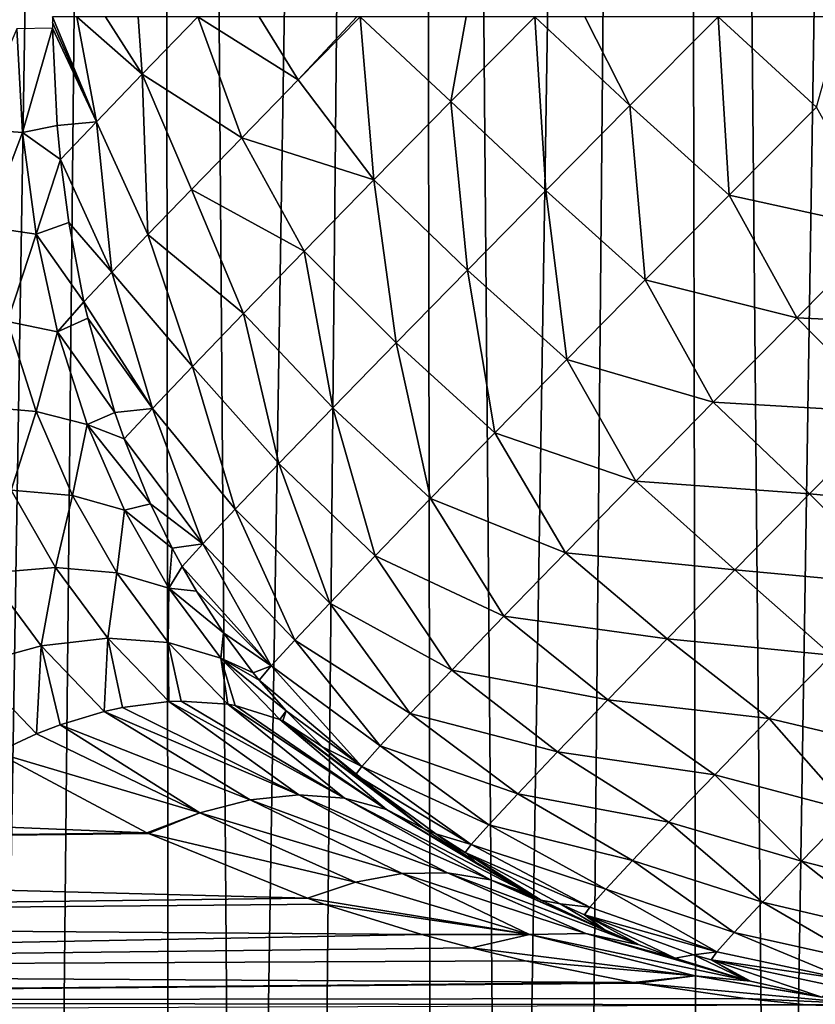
# Model space of a CAD drawing. Header units: millimetres. Extents: x -110 to 110, y 0 to 80.
# Tile 361 of 439: x 68.4 to 70.02, y 51.95 to 53.96. Entities that reach past the tile are written whole.
import ezdxf

# ---------------------------------------------------------------- set-up
doc = ezdxf.new("R2010")
doc.units = ezdxf.units.MM
doc.header["$LTSCALE"] = 59.460957
for name, color, linetype in [('100', 7, 'CONTINUOUS'), ('142', 7, 'CONTINUOUS'), ('234', 7, 'CONTINUOUS'), ('235', 7, 'CONTINUOUS'), ('29', 7, 'CONTINUOUS'), ('53', 7, 'CONTINUOUS'), ('6', 7, 'CONTINUOUS'), ('90', 7, 'CONTINUOUS')]:
    doc.layers.add(name, color=color, linetype=linetype)

msp = doc.modelspace()

# ---------------------------------------------------------------- linework, layer by layer
at = {"layer": '100', "color": 7, "linetype": 'CONTINUOUS'}
for points in [[(68.5544, 53.7512, 50.8545), (68.4644, 53.9654, 50.6667), (68.4644, 53.9537, 50.6667), (68.5544, 53.7512, 50.8545)], [(68.5143, 53.9654, 50.794), (68.4644, 53.9654, 50.6667), (68.5544, 53.7512, 50.8545), (68.5143, 53.9654, 50.794)], [(68.5729, 53.9654, 50.9175), (68.5143, 53.9654, 50.794), (68.6481, 53.8482, 51.0439), (68.5729, 53.9654, 50.9175)], [(68.6481, 53.8482, 51.0439), (68.5143, 53.9654, 50.794), (68.5544, 53.7512, 50.8545), (68.6481, 53.8482, 51.0439)], [(68.6397, 53.9654, 51.0368), (68.5729, 53.9654, 50.9175), (68.6481, 53.8482, 51.0439), (68.6397, 53.9654, 51.0368)], [(68.7619, 53.9654, 51.2157), (68.6397, 53.9654, 51.0368), (68.6481, 53.8482, 51.0439), (68.7619, 53.9654, 51.2157)], [(68.7619, 53.9654, 51.2157), (68.6481, 53.8482, 51.0439), (68.8512, 53.7186, 51.3011), (68.7619, 53.9654, 51.2157)], [(68.9668, 53.8365, 51.4388), (68.7619, 53.9654, 51.2157), (68.8512, 53.7186, 51.3011), (68.9668, 53.8365, 51.4388)], [(68.8868, 53.9654, 51.3635), (68.7619, 53.9654, 51.2157), (68.9668, 53.8365, 51.4388), (68.8868, 53.9654, 51.3635)], [(69.0864, 53.9654, 51.5503), (68.8868, 53.9654, 51.3635), (68.9668, 53.8365, 51.4388), (69.0864, 53.9654, 51.5503)], [(69.0935, 53.9654, 51.556), (68.9668, 53.8365, 51.4388), (69.1213, 53.6324, 51.5425), (69.0935, 53.9654, 51.556)], [(69.0935, 53.9654, 51.556), (69.0864, 53.9654, 51.5503), (68.9668, 53.8365, 51.4388), (69.0935, 53.9654, 51.556)], [(69.2787, 53.7923, 51.68), (69.0935, 53.9654, 51.556), (69.1213, 53.6324, 51.5425), (69.2787, 53.7923, 51.68)], [(69.3096, 53.9654, 51.7081), (69.0935, 53.9654, 51.556), (69.2787, 53.7923, 51.68), (69.3096, 53.9654, 51.7081)], [(69.4498, 53.9654, 51.786), (69.3096, 53.9654, 51.7081), (69.2787, 53.7923, 51.68), (69.4498, 53.9654, 51.786)], [(69.4498, 53.9654, 51.786), (69.2787, 53.7923, 51.68), (69.4727, 53.6108, 51.762), (69.4498, 53.9654, 51.786)], [(69.6443, 53.7842, 51.8626), (69.4498, 53.9654, 51.786), (69.4727, 53.6108, 51.762), (69.6443, 53.7842, 51.8626)], [(69.5522, 53.9654, 51.834), (69.4498, 53.9654, 51.786), (69.6443, 53.7842, 51.8626), (69.5522, 53.9654, 51.834)], [(69.8242, 53.9654, 51.9296), (69.5522, 53.9654, 51.834), (69.6443, 53.7842, 51.8626), (69.8242, 53.9654, 51.9296)], [(69.8242, 53.9654, 51.9296), (69.6443, 53.7842, 51.8626), (69.8468, 53.6013, 51.9011), (69.8242, 53.9654, 51.9296)], [(70.0773, 53.9654, 51.9813), (69.8242, 53.9654, 51.9296), (70.0256, 53.7812, 51.9649), (70.0773, 53.9654, 51.9813)], [(70.0256, 53.7812, 51.9649), (69.8242, 53.9654, 51.9296), (69.8468, 53.6013, 51.9011), (70.0256, 53.7812, 51.9649)], [(68.4645, 53.9421, 50.6667), (68.5544, 53.7512, 50.8545), (68.4644, 53.9537, 50.6667), (68.4645, 53.9421, 50.6667)], [(68.474, 53.7434, 50.6568), (68.5544, 53.7512, 50.8545), (68.4645, 53.9421, 50.6667), (68.474, 53.7434, 50.6568)], [(68.6481, 53.8482, 51.0439), (68.5544, 53.7512, 50.8545), (68.6594, 53.521, 50.9718), (68.6481, 53.8482, 51.0439)], [(68.7483, 53.6129, 51.1447), (68.6481, 53.8482, 51.0439), (68.6594, 53.521, 50.9718), (68.7483, 53.6129, 51.1447)], [(68.8512, 53.7186, 51.3011), (68.6481, 53.8482, 51.0439), (68.7483, 53.6129, 51.1447), (68.8512, 53.7186, 51.3011)], [(68.9668, 53.8365, 51.4388), (68.8512, 53.7186, 51.3011), (69.1213, 53.6324, 51.5425), (68.9668, 53.8365, 51.4388)], [(69.2787, 53.7923, 51.68), (69.1213, 53.6324, 51.5425), (69.3124, 53.4483, 51.6297), (69.2787, 53.7923, 51.68)], [(69.4727, 53.6108, 51.762), (69.2787, 53.7923, 51.68), (69.3124, 53.4483, 51.6297), (69.4727, 53.6108, 51.762)], [(69.6443, 53.7842, 51.8626), (69.4727, 53.6108, 51.762), (69.6757, 53.4285, 51.8047), (69.6443, 53.7842, 51.8626)], [(69.8468, 53.6013, 51.9011), (69.6443, 53.7842, 51.8626), (69.6757, 53.4285, 51.8047), (69.8468, 53.6013, 51.9011)], [(70.0256, 53.7812, 51.9649), (69.8468, 53.6013, 51.9011), (70.1645, 53.5317, 51.9436), (70.0256, 53.7812, 51.9649)], [(68.4807, 53.6739, 50.6486), (68.5544, 53.7512, 50.8545), (68.474, 53.7434, 50.6568), (68.4807, 53.6739, 50.6486)], [(68.5544, 53.7512, 50.8545), (68.4807, 53.6739, 50.6486), (68.5859, 53.4441, 50.7849), (68.5544, 53.7512, 50.8545)], [(68.6594, 53.521, 50.9718), (68.5544, 53.7512, 50.8545), (68.5859, 53.4441, 50.7849), (68.6594, 53.521, 50.9718)], [(68.8512, 53.7186, 51.3011), (68.7483, 53.6129, 51.1447), (68.979, 53.4872, 51.3754), (68.8512, 53.7186, 51.3011)], [(69.1213, 53.6324, 51.5425), (68.8512, 53.7186, 51.3011), (68.979, 53.4872, 51.3754), (69.1213, 53.6324, 51.5425)], [(68.5859, 53.4441, 50.7849), (68.4807, 53.6739, 50.6486), (68.4978, 53.5455, 50.627), (68.5859, 53.4441, 50.7849)], [(69.1213, 53.6324, 51.5425), (68.979, 53.4872, 51.3754), (69.1664, 53.2994, 51.4682), (69.1213, 53.6324, 51.5425)], [(69.3124, 53.4483, 51.6297), (69.1213, 53.6324, 51.5425), (69.1664, 53.2994, 51.4682), (69.3124, 53.4483, 51.6297)], [(68.7483, 53.6129, 51.1447), (68.6594, 53.521, 50.9718), (68.8547, 53.3594, 51.1818), (68.7483, 53.6129, 51.1447)], [(68.979, 53.4872, 51.3754), (68.7483, 53.6129, 51.1447), (68.8547, 53.3594, 51.1818), (68.979, 53.4872, 51.3754)], [(69.4727, 53.6108, 51.762), (69.3124, 53.4483, 51.6297), (69.5152, 53.2658, 51.6774), (69.4727, 53.6108, 51.762)], [(69.6757, 53.4285, 51.8047), (69.4727, 53.6108, 51.762), (69.5152, 53.2658, 51.6774), (69.6757, 53.4285, 51.8047)], [(69.8468, 53.6013, 51.9011), (69.6757, 53.4285, 51.8047), (69.985, 53.3508, 51.8679), (69.8468, 53.6013, 51.9011)], [(70.1645, 53.5317, 51.9436), (69.8468, 53.6013, 51.9011), (69.985, 53.3508, 51.8679), (70.1645, 53.5317, 51.9436)], [(68.5288, 53.3836, 50.5871), (68.5859, 53.4441, 50.7849), (68.4978, 53.5455, 50.627), (68.5288, 53.3836, 50.5871)], [(68.6594, 53.521, 50.9718), (68.5859, 53.4441, 50.7849), (68.7506, 53.2516, 50.9655), (68.6594, 53.521, 50.9718)], [(68.8547, 53.3594, 51.1818), (68.6594, 53.521, 50.9718), (68.7506, 53.2516, 50.9655), (68.8547, 53.3594, 51.1818)], [(70.35, 53.3335, 51.8975), (70.1645, 53.5317, 51.9436), (69.985, 53.3508, 51.8679), (70.35, 53.3335, 51.8975)], [(68.979, 53.4872, 51.3754), (68.8547, 53.3594, 51.1818), (69.0372, 53.1668, 51.2801), (68.979, 53.4872, 51.3754)], [(69.1664, 53.2994, 51.4682), (68.979, 53.4872, 51.3754), (69.0372, 53.1668, 51.2801), (69.1664, 53.2994, 51.4682)], [(68.5859, 53.4441, 50.7849), (68.5288, 53.3836, 50.5871), (68.6688, 53.1656, 50.7306), (68.5859, 53.4441, 50.7849)], [(68.7506, 53.2516, 50.9655), (68.5859, 53.4441, 50.7849), (68.6688, 53.1656, 50.7306), (68.7506, 53.2516, 50.9655)], [(69.3124, 53.4483, 51.6297), (69.1664, 53.2994, 51.4682), (69.3682, 53.116, 51.5214), (69.3124, 53.4483, 51.6297)], [(69.5152, 53.2658, 51.6774), (69.3124, 53.4483, 51.6297), (69.3682, 53.116, 51.5214), (69.5152, 53.2658, 51.6774)], [(69.6757, 53.4285, 51.8047), (69.5152, 53.2658, 51.6774), (69.8145, 53.1785, 51.759), (69.6757, 53.4285, 51.8047)], [(69.985, 53.3508, 51.8679), (69.6757, 53.4285, 51.8047), (69.8145, 53.1785, 51.759), (69.985, 53.3508, 51.8679)], [(68.6688, 53.1656, 50.7306), (68.5288, 53.3836, 50.5871), (68.5367, 53.3498, 50.5769), (68.6688, 53.1656, 50.7306)], [(68.8547, 53.3594, 51.1818), (68.7506, 53.2516, 50.9655), (68.9271, 53.0531, 51.0691), (68.8547, 53.3594, 51.1818)], [(69.0372, 53.1668, 51.2801), (68.8547, 53.3594, 51.1818), (68.9271, 53.0531, 51.0691), (69.0372, 53.1668, 51.2801)], [(68.5919, 53.1575, 50.5063), (68.6688, 53.1656, 50.7306), (68.5367, 53.3498, 50.5769), (68.5919, 53.1575, 50.5063)], [(69.985, 53.3508, 51.8679), (69.8145, 53.1785, 51.759), (70.1755, 53.1578, 51.8214), (69.985, 53.3508, 51.8679)], [(70.35, 53.3335, 51.8975), (69.985, 53.3508, 51.8679), (70.1755, 53.1578, 51.8214), (70.35, 53.3335, 51.8975)], [(69.1664, 53.2994, 51.4682), (69.0372, 53.1668, 51.2801), (69.2371, 52.9817, 51.3393), (69.1664, 53.2994, 51.4682)], [(69.3682, 53.116, 51.5214), (69.1664, 53.2994, 51.4682), (69.2371, 52.9817, 51.3393), (69.3682, 53.116, 51.5214)], [(69.5152, 53.2658, 51.6774), (69.3682, 53.116, 51.5214), (69.6562, 53.0176, 51.6187), (69.5152, 53.2658, 51.6774)], [(69.8145, 53.1785, 51.759), (69.5152, 53.2658, 51.6774), (69.6562, 53.0176, 51.6187), (69.8145, 53.1785, 51.759)], [(68.7506, 53.2516, 50.9655), (68.6688, 53.1656, 50.7306), (68.8381, 52.9601, 50.8388), (68.7506, 53.2516, 50.9655)], [(68.9271, 53.0531, 51.0691), (68.7506, 53.2516, 50.9655), (68.8381, 52.9601, 50.8388), (68.9271, 53.0531, 51.0691)], [(69.8145, 53.1785, 51.759), (69.6562, 53.0176, 51.6187), (70.0111, 52.9914, 51.7136), (69.8145, 53.1785, 51.759)], [(69.8145, 53.1785, 51.759), (70.0111, 52.9914, 51.7136), (70.1755, 53.1578, 51.8214), (69.8145, 53.1785, 51.759)], [(68.6109, 53.1035, 50.4824), (68.6688, 53.1656, 50.7306), (68.5919, 53.1575, 50.5063), (68.6109, 53.1035, 50.4824)], [(68.6688, 53.1656, 50.7306), (68.6109, 53.1035, 50.4824), (68.7719, 52.8895, 50.5933), (68.6688, 53.1656, 50.7306)], [(68.8381, 52.9601, 50.8388), (68.6688, 53.1656, 50.7306), (68.7719, 52.8895, 50.5933), (68.8381, 52.9601, 50.8388)], [(69.0372, 53.1668, 51.2801), (68.9271, 53.0531, 51.0691), (69.1241, 52.8651, 51.1342), (69.0372, 53.1668, 51.2801)], [(69.2371, 52.9817, 51.3393), (69.0372, 53.1668, 51.2801), (69.1241, 52.8651, 51.1342), (69.2371, 52.9817, 51.3393)], [(70.0111, 52.9914, 51.7136), (70.35, 52.9602, 51.729), (70.1755, 53.1578, 51.8214), (70.0111, 52.9914, 51.7136)], [(68.7719, 52.8895, 50.5933), (68.6109, 53.1035, 50.4824), (68.6651, 52.9709, 50.415), (68.7719, 52.8895, 50.5933)], [(69.3682, 53.116, 51.5214), (69.2371, 52.9817, 51.3393), (69.5126, 52.8711, 51.4496), (69.3682, 53.116, 51.5214)], [(69.6562, 53.0176, 51.6187), (69.3682, 53.116, 51.5214), (69.5126, 52.8711, 51.4496), (69.6562, 53.0176, 51.6187)], [(68.9271, 53.0531, 51.0691), (68.8381, 52.9601, 50.8388), (69.0312, 52.7682, 50.9097), (68.9271, 53.0531, 51.0691)], [(69.1241, 52.8651, 51.1342), (68.9271, 53.0531, 51.0691), (69.0312, 52.7682, 50.9097), (69.1241, 52.8651, 51.1342)], [(69.6562, 53.0176, 51.6187), (69.5126, 52.8711, 51.4496), (69.8584, 52.8363, 51.5759), (69.6562, 53.0176, 51.6187)], [(69.6562, 53.0176, 51.6187), (69.8584, 52.8363, 51.5759), (70.0111, 52.9914, 51.7136), (69.6562, 53.0176, 51.6187)], [(69.2371, 52.9817, 51.3393), (69.1241, 52.8651, 51.1342), (69.3866, 52.7416, 51.2547), (69.2371, 52.9817, 51.3393)], [(69.5126, 52.8711, 51.4496), (69.2371, 52.9817, 51.3393), (69.3866, 52.7416, 51.2547), (69.5126, 52.8711, 51.4496)], [(69.8584, 52.8363, 51.5759), (70.1966, 52.8051, 51.6218), (70.0111, 52.9914, 51.7136), (69.8584, 52.8363, 51.5759)], [(70.1966, 52.8051, 51.6218), (70.35, 52.9602, 51.729), (70.0111, 52.9914, 51.7136), (70.1966, 52.8051, 51.6218)], [(68.7092, 52.8805, 50.3617), (68.7719, 52.8895, 50.5933), (68.6651, 52.9709, 50.415), (68.7092, 52.8805, 50.3617)], [(68.8381, 52.9601, 50.8388), (68.7719, 52.8895, 50.5933), (68.9599, 52.6928, 50.6696), (68.8381, 52.9601, 50.8388)], [(69.0312, 52.7682, 50.9097), (68.8381, 52.9601, 50.8388), (68.9599, 52.6928, 50.6696), (69.0312, 52.7682, 50.9097)], [(68.7295, 52.8429, 50.3375), (68.7719, 52.8895, 50.5933), (68.7092, 52.8805, 50.3617), (68.7295, 52.8429, 50.3375)], [(68.7719, 52.8895, 50.5933), (68.7295, 52.8429, 50.3375), (68.9116, 52.6401, 50.418), (68.7719, 52.8895, 50.5933)], [(68.9599, 52.6928, 50.6696), (68.7719, 52.8895, 50.5933), (68.9116, 52.6401, 50.418), (68.9599, 52.6928, 50.6696)], [(69.1241, 52.8651, 51.1342), (69.0312, 52.7682, 50.9097), (69.2802, 52.6315, 51.0374), (69.1241, 52.8651, 51.1342)], [(69.3866, 52.7416, 51.2547), (69.1241, 52.8651, 51.1342), (69.2802, 52.6315, 51.0374), (69.3866, 52.7416, 51.2547)], [(69.5126, 52.8711, 51.4496), (69.3866, 52.7416, 51.2547), (69.7202, 52.6952, 51.4107), (69.5126, 52.8711, 51.4496)], [(69.5126, 52.8711, 51.4496), (69.7202, 52.6952, 51.4107), (69.8584, 52.8363, 51.5759), (69.5126, 52.8711, 51.4496)], [(68.9116, 52.6401, 50.418), (68.7295, 52.8429, 50.3375), (68.7586, 52.7926, 50.3033), (68.9116, 52.6401, 50.418)], [(69.7202, 52.6952, 51.4107), (70.056, 52.6621, 51.4883), (69.8584, 52.8363, 51.5759), (69.7202, 52.6952, 51.4107)], [(70.056, 52.6621, 51.4883), (70.1966, 52.8051, 51.6218), (69.8584, 52.8363, 51.5759), (70.056, 52.6621, 51.4883)], [(68.8137, 52.7075, 50.2401), (68.9116, 52.6401, 50.418), (68.7586, 52.7926, 50.3033), (68.8137, 52.7075, 50.2401)], [(69.0312, 52.7682, 50.9097), (68.9599, 52.6928, 50.6696), (69.1955, 52.5426, 50.8017), (69.0312, 52.7682, 50.9097)], [(69.2802, 52.6315, 51.0374), (69.0312, 52.7682, 50.9097), (69.1955, 52.5426, 50.8017), (69.2802, 52.6315, 51.0374)], [(69.3866, 52.7416, 51.2547), (69.2802, 52.6315, 51.0374), (69.5989, 52.5706, 51.2208), (69.3866, 52.7416, 51.2547)], [(69.3866, 52.7416, 51.2547), (69.5989, 52.5706, 51.2208), (69.7202, 52.6952, 51.4107), (69.3866, 52.7416, 51.2547)], [(68.8748, 52.6259, 50.1725), (68.9116, 52.6401, 50.418), (68.8137, 52.7075, 50.2401), (68.8748, 52.6259, 50.1725)], [(68.9599, 52.6928, 50.6696), (68.9116, 52.6401, 50.418), (69.1339, 52.4766, 50.5517), (68.9599, 52.6928, 50.6696)], [(69.1955, 52.5426, 50.8017), (68.9599, 52.6928, 50.6696), (69.1339, 52.4766, 50.5517), (69.1955, 52.5426, 50.8017)], [(69.5989, 52.5706, 51.2208), (69.929, 52.5324, 51.3301), (69.7202, 52.6952, 51.4107), (69.5989, 52.5706, 51.2208)], [(69.929, 52.5324, 51.3301), (70.056, 52.6621, 51.4883), (69.7202, 52.6952, 51.4107), (69.929, 52.5324, 51.3301)], [(69.929, 52.5324, 51.3301), (70.2132, 52.4656, 51.316), (70.056, 52.6621, 51.4883), (69.929, 52.5324, 51.3301)], [(68.887, 52.6111, 50.1594), (68.9116, 52.6401, 50.418), (68.8748, 52.6259, 50.1725), (68.887, 52.6111, 50.1594)], [(68.9116, 52.6401, 50.418), (68.887, 52.6111, 50.1594), (69.0964, 52.4346, 50.292), (68.9116, 52.6401, 50.418)], [(69.1339, 52.4766, 50.5517), (68.9116, 52.6401, 50.418), (69.0964, 52.4346, 50.292), (69.1339, 52.4766, 50.5517)], [(69.2802, 52.6315, 51.0374), (69.1955, 52.5426, 50.8017), (69.4966, 52.4646, 51.0096), (69.2802, 52.6315, 51.0374)], [(69.2802, 52.6315, 51.0374), (69.4966, 52.4646, 51.0096), (69.5989, 52.5706, 51.2208), (69.2802, 52.6315, 51.0374)], [(69.0964, 52.4346, 50.292), (68.887, 52.6111, 50.1594), (68.9423, 52.5483, 50.101), (69.0964, 52.4346, 50.292)], [(69.4966, 52.4646, 51.0096), (69.8177, 52.4179, 51.1498), (69.5989, 52.5706, 51.2208), (69.4966, 52.4646, 51.0096)], [(69.8177, 52.4179, 51.1498), (69.929, 52.5324, 51.3301), (69.5989, 52.5706, 51.2208), (69.8177, 52.4179, 51.1498)], [(69.0165, 52.4751, 50.026), (69.0964, 52.4346, 50.292), (68.9423, 52.5483, 50.101), (69.0165, 52.4751, 50.026)], [(69.1955, 52.5426, 50.8017), (69.1339, 52.4766, 50.5517), (69.4151, 52.3791, 50.7807), (69.1955, 52.5426, 50.8017)], [(69.1955, 52.5426, 50.8017), (69.4151, 52.3791, 50.7807), (69.4966, 52.4646, 51.0096), (69.1955, 52.5426, 50.8017)], [(69.8177, 52.4179, 51.1498), (70.0951, 52.3444, 51.1434), (69.929, 52.5324, 51.3301), (69.8177, 52.4179, 51.1498)], [(70.0951, 52.3444, 51.1434), (70.2132, 52.4656, 51.316), (69.929, 52.5324, 51.3301), (70.0951, 52.3444, 51.1434)], [(69.0165, 52.4751, 50.026), (69.0839, 52.4174, 50.027), (69.0964, 52.4346, 50.292), (69.0165, 52.4751, 50.026)], [(69.1339, 52.4766, 50.5517), (69.0964, 52.4346, 50.292), (69.3559, 52.3156, 50.5383), (69.1339, 52.4766, 50.5517)], [(69.1339, 52.4766, 50.5517), (69.3559, 52.3156, 50.5383), (69.4151, 52.3791, 50.7807), (69.1339, 52.4766, 50.5517)], [(69.4151, 52.3791, 50.7807), (69.724, 52.3207, 50.9503), (69.4966, 52.4646, 51.0096), (69.4151, 52.3791, 50.7807)], [(69.724, 52.3207, 50.9503), (69.8177, 52.4179, 51.1498), (69.4966, 52.4646, 51.0096), (69.724, 52.3207, 50.9503)], [(69.0964, 52.4346, 50.292), (69.0839, 52.4174, 50.027), (69.3199, 52.2752, 50.2865), (69.0964, 52.4346, 50.292)], [(69.0964, 52.4346, 50.292), (69.3199, 52.2752, 50.2865), (69.3559, 52.3156, 50.5383), (69.0964, 52.4346, 50.292)], [(69.0839, 52.4174, 50.027), (69.2475, 52.297, 50.0291), (69.3199, 52.2752, 50.2865), (69.0839, 52.4174, 50.027)], [(69.724, 52.3207, 50.9503), (69.9951, 52.2411, 50.9491), (69.8177, 52.4179, 51.1498), (69.724, 52.3207, 50.9503)], [(69.9951, 52.2411, 50.9491), (70.0951, 52.3444, 51.1434), (69.8177, 52.4179, 51.1498), (69.9951, 52.2411, 50.9491)], [(69.3559, 52.3156, 50.5383), (69.6495, 52.2424, 50.7352), (69.4151, 52.3791, 50.7807), (69.3559, 52.3156, 50.5383)], [(69.6495, 52.2424, 50.7352), (69.724, 52.3207, 50.9503), (69.4151, 52.3791, 50.7807), (69.6495, 52.2424, 50.7352)], [(69.9951, 52.2411, 50.9491), (70.2545, 52.1747, 50.8856), (70.0951, 52.3444, 51.1434), (69.9951, 52.2411, 50.9491)], [(69.3199, 52.2752, 50.2865), (69.5953, 52.1842, 50.5078), (69.3559, 52.3156, 50.5383), (69.3199, 52.2752, 50.2865)], [(69.5953, 52.1842, 50.5078), (69.6495, 52.2424, 50.7352), (69.3559, 52.3156, 50.5383), (69.5953, 52.1842, 50.5078)], [(69.6495, 52.2424, 50.7352), (69.9153, 52.1575, 50.7367), (69.724, 52.3207, 50.9503), (69.6495, 52.2424, 50.7352)], [(69.9153, 52.1575, 50.7367), (69.9951, 52.2411, 50.9491), (69.724, 52.3207, 50.9503), (69.9153, 52.1575, 50.7367)], [(69.2475, 52.297, 50.0291), (69.3078, 52.2587, 50.0298), (69.3199, 52.2752, 50.2865), (69.2475, 52.297, 50.0291)], [(69.3078, 52.2587, 50.0298), (69.5624, 52.1472, 50.2721), (69.3199, 52.2752, 50.2865), (69.3078, 52.2587, 50.0298)], [(69.5624, 52.1472, 50.2721), (69.5953, 52.1842, 50.5078), (69.3199, 52.2752, 50.2865), (69.5624, 52.1472, 50.2721)], [(69.3078, 52.2587, 50.0298), (69.5019, 52.1544, 50.0316), (69.5624, 52.1472, 50.2721), (69.3078, 52.2587, 50.0298)], [(69.5953, 52.1842, 50.5078), (69.8572, 52.0955, 50.5104), (69.6495, 52.2424, 50.7352), (69.5953, 52.1842, 50.5078)], [(69.8572, 52.0955, 50.5104), (69.9153, 52.1575, 50.7367), (69.6495, 52.2424, 50.7352), (69.8572, 52.0955, 50.5104)], [(69.9153, 52.1575, 50.7367), (70.1788, 52.0956, 50.6888), (69.9951, 52.2411, 50.9491), (69.9153, 52.1575, 50.7367)], [(70.1788, 52.0956, 50.6888), (70.2545, 52.1747, 50.8856), (69.9951, 52.2411, 50.9491), (70.1788, 52.0956, 50.6888)], [(69.5624, 52.1472, 50.2721), (69.8219, 52.056, 50.2745), (69.5953, 52.1842, 50.5078), (69.5624, 52.1472, 50.2721)], [(69.8219, 52.056, 50.2745), (69.8572, 52.0955, 50.5104), (69.5953, 52.1842, 50.5078), (69.8219, 52.056, 50.2745)], [(69.5019, 52.1544, 50.0316), (69.5514, 52.132, 50.032), (69.5624, 52.1472, 50.2721), (69.5019, 52.1544, 50.0316)], [(69.8572, 52.0955, 50.5104), (70.1236, 52.0367, 50.4785), (69.9153, 52.1575, 50.7367), (69.8572, 52.0955, 50.5104)], [(70.1236, 52.0367, 50.4785), (70.1788, 52.0956, 50.6888), (69.9153, 52.1575, 50.7367), (70.1236, 52.0367, 50.4785)], [(69.5514, 52.132, 50.032), (69.8219, 52.056, 50.2745), (69.5624, 52.1472, 50.2721), (69.5514, 52.132, 50.032)], [(69.5514, 52.132, 50.032), (69.7744, 52.0503, 50.0334), (69.8219, 52.056, 50.2745), (69.5514, 52.132, 50.032)], [(69.8219, 52.056, 50.2745), (70.0901, 51.9993, 50.259), (69.8572, 52.0955, 50.5104), (69.8219, 52.056, 50.2745)], [(70.0901, 51.9993, 50.259), (70.1236, 52.0367, 50.4785), (69.8572, 52.0955, 50.5104), (70.0901, 51.9993, 50.259)], [(69.7744, 52.0503, 50.0334), (69.81, 52.04, 50.0336), (69.8219, 52.056, 50.2745), (69.7744, 52.0503, 50.0334)], [(69.81, 52.04, 50.0336), (70.0901, 51.9993, 50.259), (69.8219, 52.056, 50.2745), (69.81, 52.04, 50.0336)], [(69.81, 52.04, 50.0336), (70.0591, 51.987, 50.0345), (70.0901, 51.9993, 50.259), (69.81, 52.04, 50.0336)]]:
    msp.add_3dface(points, dxfattribs=at)
at = {"layer": '142', "color": 7, "linetype": 'CONTINUOUS'}
for points in [[(68.6574, 52.2991, 49.157), (68.3497, 52.4635, 49.3593), (65.4213, 52.4306, 49.323), (68.6574, 52.2991, 49.157)], [(65.4213, 52.2592, 49.0985), (68.6574, 52.2991, 49.157), (65.4213, 52.4306, 49.323), (65.4213, 52.2592, 49.0985)], [(68.6609, 52.2975, 49.1548), (68.6574, 52.2991, 49.157), (65.4213, 52.2592, 49.0985), (68.6609, 52.2975, 49.1548)], [(68.9856, 52.1655, 48.9406), (68.6609, 52.2975, 49.1548), (65.4213, 52.2592, 49.0985), (68.9856, 52.1655, 48.9406)], [(65.4213, 52.1211, 48.8521), (68.9856, 52.1655, 48.9406), (65.4213, 52.2592, 49.0985), (65.4213, 52.1211, 48.8521)], [(69.0192, 52.1538, 48.9183), (68.9856, 52.1655, 48.9406), (65.4213, 52.1211, 48.8521), (69.0192, 52.1538, 48.9183)], [(69.2191, 52.0915, 48.7862), (69.0192, 52.1538, 48.9183), (65.4213, 52.1211, 48.8521), (69.2191, 52.0915, 48.7862)], [(65.4213, 52.0191, 48.5887), (69.2191, 52.0915, 48.7862), (65.4213, 52.1211, 48.8521), (65.4213, 52.0191, 48.5887)], [(69.3203, 52.0643, 48.7192), (69.2191, 52.0915, 48.7862), (65.4213, 52.0191, 48.5887), (69.3203, 52.0643, 48.7192)], [(69.4304, 52.0378, 48.6462), (69.3203, 52.0643, 48.7192), (65.4213, 52.0191, 48.5887), (69.4304, 52.0378, 48.6462)], [(69.6512, 51.9939, 48.4997), (69.4304, 52.0378, 48.6462), (65.4213, 52.0191, 48.5887), (69.6512, 51.9939, 48.4997)], [(65.4213, 51.9552, 48.3135), (69.6512, 51.9939, 48.4997), (65.4213, 52.0191, 48.5887), (65.4213, 51.9552, 48.3135)], [(69.6609, 51.9923, 48.4933), (69.6512, 51.9939, 48.4997), (65.4213, 51.9552, 48.3135), (69.6609, 51.9923, 48.4933)], [(69.8797, 51.961, 48.3479), (69.6609, 51.9923, 48.4933), (65.4213, 51.9552, 48.3135), (69.8797, 51.961, 48.3479)], [(70.0053, 51.948, 48.2645), (69.8797, 51.961, 48.3479), (65.4213, 51.9552, 48.3135), (70.0053, 51.948, 48.2645)], [(65.4213, 51.9308, 48.0349), (70.0053, 51.948, 48.2645), (65.4213, 51.9552, 48.3135), (65.4213, 51.9308, 48.0349)]]:
    msp.add_3dface(points, dxfattribs=at)
at = {"layer": '234', "color": 7, "linetype": 'CONTINUOUS'}
for points in [[(68.6075, 52.5551, 49.5363), (68.5704, 52.5469, 49.5063), (68.9678, 52.3765, 49.4095), (68.6075, 52.5551, 49.5363)], [(68.702, 52.5673, 49.6211), (68.6075, 52.5551, 49.5363), (68.9678, 52.3765, 49.4095), (68.702, 52.5673, 49.6211)], [(68.7277, 52.5683, 49.6463), (68.702, 52.5673, 49.6211), (69.0611, 52.3698, 49.5087), (68.7277, 52.5683, 49.6463)], [(69.0611, 52.3698, 49.5087), (68.702, 52.5673, 49.6211), (68.9678, 52.3765, 49.4095), (69.0611, 52.3698, 49.5087)], [(68.8227, 52.5618, 49.7488), (68.7277, 52.5683, 49.6463), (69.0611, 52.3698, 49.5087), (68.8227, 52.5618, 49.7488)], [(68.8379, 52.5591, 49.7667), (68.8227, 52.5618, 49.7488), (69.1471, 52.3466, 49.6121), (68.8379, 52.5591, 49.7667)], [(69.1471, 52.3466, 49.6121), (68.8227, 52.5618, 49.7488), (69.0611, 52.3698, 49.5087), (69.1471, 52.3466, 49.6121)], [(68.9288, 52.5306, 49.8854), (68.8379, 52.5591, 49.7667), (69.1471, 52.3466, 49.6121), (68.9288, 52.5306, 49.8854)], [(68.5704, 52.5469, 49.5063), (68.4803, 52.5198, 49.4398), (68.8687, 52.3664, 49.3163), (68.5704, 52.5469, 49.5063)], [(68.9678, 52.3765, 49.4095), (68.5704, 52.5469, 49.5063), (68.8687, 52.3664, 49.3163), (68.9678, 52.3765, 49.4095)], [(68.4803, 52.5198, 49.4398), (68.432, 52.5013, 49.4079), (68.7658, 52.34, 49.2309), (68.4803, 52.5198, 49.4398)], [(68.8687, 52.3664, 49.3163), (68.4803, 52.5198, 49.4398), (68.7658, 52.34, 49.2309), (68.8687, 52.3664, 49.3163)], [(68.9288, 52.5306, 49.8854), (69.2239, 52.3074, 49.7178), (68.935, 52.5278, 49.8944), (68.9288, 52.5306, 49.8854)], [(69.2239, 52.3074, 49.7178), (68.9288, 52.5306, 49.8854), (69.1471, 52.3466, 49.6121), (69.2239, 52.3074, 49.7178)], [(69.2239, 52.3074, 49.7178), (69.2216, 52.309, 49.7211), (68.935, 52.5278, 49.8944), (69.2239, 52.3074, 49.7178)], [(69.2216, 52.309, 49.7211), (69.0165, 52.4751, 50.026), (68.935, 52.5278, 49.8944), (69.2216, 52.309, 49.7211)], [(68.432, 52.5013, 49.4079), (68.3497, 52.4635, 49.3593), (68.7658, 52.34, 49.2309), (68.432, 52.5013, 49.4079)], [(68.3497, 52.4635, 49.3593), (68.6574, 52.2991, 49.157), (68.7658, 52.34, 49.2309), (68.3497, 52.4635, 49.3593)], [(68.9678, 52.3765, 49.4095), (68.8687, 52.3664, 49.3163), (69.2718, 52.2178, 49.2008), (68.9678, 52.3765, 49.4095)], [(69.0611, 52.3698, 49.5087), (68.9678, 52.3765, 49.4095), (69.3594, 52.2034, 49.2969), (69.0611, 52.3698, 49.5087)], [(69.3594, 52.2034, 49.2969), (68.9678, 52.3765, 49.4095), (69.2718, 52.2178, 49.2008), (69.3594, 52.2034, 49.2969)], [(68.8687, 52.3664, 49.3163), (68.7658, 52.34, 49.2309), (69.1793, 52.2162, 49.1083), (68.8687, 52.3664, 49.3163)], [(69.2718, 52.2178, 49.2008), (68.8687, 52.3664, 49.3163), (69.1793, 52.2162, 49.1083), (69.2718, 52.2178, 49.2008)], [(69.4402, 52.1735, 49.3956), (69.1471, 52.3466, 49.6121), (69.0611, 52.3698, 49.5087), (69.4402, 52.1735, 49.3956)], [(69.4402, 52.1735, 49.3956), (69.0611, 52.3698, 49.5087), (69.3594, 52.2034, 49.2969), (69.4402, 52.1735, 49.3956)], [(68.6574, 52.2991, 49.157), (68.6609, 52.2975, 49.1548), (68.7658, 52.34, 49.2309), (68.6574, 52.2991, 49.157)], [(68.7658, 52.34, 49.2309), (68.6609, 52.2975, 49.1548), (69.0835, 52.1986, 49.021), (68.7658, 52.34, 49.2309)], [(69.1793, 52.2162, 49.1083), (68.7658, 52.34, 49.2309), (69.0835, 52.1986, 49.021), (69.1793, 52.2162, 49.1083)], [(69.4402, 52.1735, 49.3956), (69.3379, 52.2322, 49.548), (69.1471, 52.3466, 49.6121), (69.4402, 52.1735, 49.3956)], [(69.3379, 52.2322, 49.548), (69.2239, 52.3074, 49.7178), (69.1471, 52.3466, 49.6121), (69.3379, 52.2322, 49.548)], [(68.6609, 52.2975, 49.1548), (68.9856, 52.1655, 48.9406), (69.0835, 52.1986, 49.021), (68.6609, 52.2975, 49.1548)], [(69.1793, 52.2162, 49.1083), (69.0835, 52.1986, 49.021), (69.439, 52.0918, 48.8278), (69.1793, 52.2162, 49.1083)], [(69.2718, 52.2178, 49.2008), (69.1793, 52.2162, 49.1083), (69.5544, 52.0939, 48.9432), (69.2718, 52.2178, 49.2008)], [(69.5544, 52.0939, 48.9432), (69.1793, 52.2162, 49.1083), (69.439, 52.0918, 48.8278), (69.5544, 52.0939, 48.9432)], [(69.6629, 52.0705, 49.0632), (69.3594, 52.2034, 49.2969), (69.2718, 52.2178, 49.2008), (69.6629, 52.0705, 49.0632)], [(69.6629, 52.0705, 49.0632), (69.2718, 52.2178, 49.2008), (69.5544, 52.0939, 48.9432), (69.6629, 52.0705, 49.0632)], [(69.0835, 52.1986, 49.021), (68.9856, 52.1655, 48.9406), (69.439, 52.0918, 48.8278), (69.0835, 52.1986, 49.021)], [(69.6629, 52.0705, 49.0632), (69.5961, 52.0981, 49.163), (69.3594, 52.2034, 49.2969), (69.6629, 52.0705, 49.0632)], [(69.5961, 52.0981, 49.163), (69.4628, 52.1615, 49.3618), (69.3594, 52.2034, 49.2969), (69.5961, 52.0981, 49.163)], [(69.4628, 52.1615, 49.3618), (69.4402, 52.1735, 49.3956), (69.3594, 52.2034, 49.2969), (69.4628, 52.1615, 49.3618)], [(68.9856, 52.1655, 48.9406), (69.0192, 52.1538, 48.9183), (69.439, 52.0918, 48.8278), (68.9856, 52.1655, 48.9406)], [(69.0192, 52.1538, 48.9183), (69.2191, 52.0915, 48.7862), (69.439, 52.0918, 48.8278), (69.0192, 52.1538, 48.9183)], [(69.8906, 51.9963, 48.723), (69.5544, 52.0939, 48.9432), (69.439, 52.0918, 48.8278), (69.8906, 51.9963, 48.723)], [(69.8906, 51.9963, 48.723), (69.8841, 51.998, 48.7327), (69.5544, 52.0939, 48.9432), (69.8906, 51.9963, 48.723)], [(69.8841, 51.998, 48.7327), (69.7369, 52.0431, 48.9527), (69.5544, 52.0939, 48.9432), (69.8841, 51.998, 48.7327)], [(69.7369, 52.0431, 48.9527), (69.6629, 52.0705, 49.0632), (69.5544, 52.0939, 48.9432), (69.7369, 52.0431, 48.9527)], [(69.2191, 52.0915, 48.7862), (69.3203, 52.0643, 48.7192), (69.439, 52.0918, 48.8278), (69.2191, 52.0915, 48.7862)], [(69.439, 52.0918, 48.8278), (69.3203, 52.0643, 48.7192), (69.7774, 52.0073, 48.6063), (69.439, 52.0918, 48.8278)], [(69.8906, 51.9963, 48.723), (69.439, 52.0918, 48.8278), (69.7774, 52.0073, 48.6063), (69.8906, 51.9963, 48.723)], [(69.3203, 52.0643, 48.7192), (69.4304, 52.0378, 48.6462), (69.7774, 52.0073, 48.6063), (69.3203, 52.0643, 48.7192)], [(69.4304, 52.0378, 48.6462), (69.6512, 51.9939, 48.4997), (69.7774, 52.0073, 48.6063), (69.4304, 52.0378, 48.6462)], [(69.6512, 51.9939, 48.4997), (69.6609, 51.9923, 48.4933), (69.7774, 52.0073, 48.6063), (69.6512, 51.9939, 48.4997)], [(69.6609, 51.9923, 48.4933), (70.1202, 51.9501, 48.3794), (69.7774, 52.0073, 48.6063), (69.6609, 51.9923, 48.4933)], [(70.1202, 51.9501, 48.3794), (69.6609, 51.9923, 48.4933), (69.8797, 51.961, 48.3479), (70.1202, 51.9501, 48.3794)], [(70.1202, 51.9501, 48.3794), (70.0365, 51.9637, 48.5047), (69.7774, 52.0073, 48.6063), (70.1202, 51.9501, 48.3794)], [(70.0365, 51.9637, 48.5047), (69.8906, 51.9963, 48.723), (69.7774, 52.0073, 48.6063), (70.0365, 51.9637, 48.5047)], [(70.1202, 51.9501, 48.3794), (69.8797, 51.961, 48.3479), (70.0053, 51.948, 48.2645), (70.1202, 51.9501, 48.3794)], [(70.1927, 51.9411, 48.2708), (70.1202, 51.9501, 48.3794), (70.0053, 51.948, 48.2645), (70.1927, 51.9411, 48.2708)]]:
    msp.add_3dface(points, dxfattribs=at)
at = {"layer": '235', "color": 7, "linetype": 'CONTINUOUS'}
for points in [[(68.3921, 53.9412, 50.5076), (68.3031, 53.7364, 50.3514), (68.4032, 53.7294, 50.4957), (68.3921, 53.9412, 50.5076)], [(68.4645, 53.9421, 50.6667), (68.3921, 53.9412, 50.5076), (68.4032, 53.7294, 50.4957), (68.4645, 53.9421, 50.6667)], [(68.474, 53.7434, 50.6568), (68.4645, 53.9421, 50.6667), (68.4032, 53.7294, 50.4957), (68.474, 53.7434, 50.6568)], [(68.4807, 53.6739, 50.6486), (68.474, 53.7434, 50.6568), (68.4032, 53.7294, 50.4957), (68.4807, 53.6739, 50.6486)], [(68.3031, 53.7364, 50.3514), (68.3299, 53.5364, 50.3175), (68.4032, 53.7294, 50.4957), (68.3031, 53.7364, 50.3514)], [(68.4032, 53.7294, 50.4957), (68.3299, 53.5364, 50.3175), (68.431, 53.5218, 50.4606), (68.4032, 53.7294, 50.4957)], [(68.4807, 53.6739, 50.6486), (68.4032, 53.7294, 50.4957), (68.431, 53.5218, 50.4606), (68.4807, 53.6739, 50.6486)], [(68.4978, 53.5455, 50.627), (68.4807, 53.6739, 50.6486), (68.431, 53.5218, 50.4606), (68.4978, 53.5455, 50.627)], [(68.5288, 53.3836, 50.5871), (68.4978, 53.5455, 50.627), (68.431, 53.5218, 50.4606), (68.5288, 53.3836, 50.5871)], [(68.3299, 53.5364, 50.3175), (68.3727, 53.3431, 50.2624), (68.431, 53.5218, 50.4606), (68.3299, 53.5364, 50.3175)], [(68.431, 53.5218, 50.4606), (68.3727, 53.3431, 50.2624), (68.4752, 53.322, 50.4036), (68.431, 53.5218, 50.4606)], [(68.5288, 53.3836, 50.5871), (68.431, 53.5218, 50.4606), (68.4752, 53.322, 50.4036), (68.5288, 53.3836, 50.5871)], [(68.5367, 53.3498, 50.5769), (68.5288, 53.3836, 50.5871), (68.4752, 53.322, 50.4036), (68.5367, 53.3498, 50.5769)], [(68.3727, 53.3431, 50.2624), (68.3061, 53.1703, 50.065), (68.4314, 53.1595, 50.1878), (68.3727, 53.3431, 50.2624)], [(68.3727, 53.3431, 50.2624), (68.4314, 53.1595, 50.1878), (68.4752, 53.322, 50.4036), (68.3727, 53.3431, 50.2624)], [(68.5919, 53.1575, 50.5063), (68.5367, 53.3498, 50.5769), (68.4752, 53.322, 50.4036), (68.5919, 53.1575, 50.5063)], [(68.4752, 53.322, 50.4036), (68.4314, 53.1595, 50.1878), (68.5356, 53.1332, 50.327), (68.4752, 53.322, 50.4036)], [(68.5919, 53.1575, 50.5063), (68.4752, 53.322, 50.4036), (68.5356, 53.1332, 50.327), (68.5919, 53.1575, 50.5063)], [(68.3061, 53.1703, 50.065), (68.3803, 52.9991, 49.9736), (68.4314, 53.1595, 50.1878), (68.3061, 53.1703, 50.065)], [(68.4314, 53.1595, 50.1878), (68.3803, 52.9991, 49.9736), (68.5058, 52.9879, 50.0962), (68.4314, 53.1595, 50.1878)], [(68.4314, 53.1595, 50.1878), (68.5058, 52.9879, 50.0962), (68.5356, 53.1332, 50.327), (68.4314, 53.1595, 50.1878)], [(68.6109, 53.1035, 50.4824), (68.5919, 53.1575, 50.5063), (68.5356, 53.1332, 50.327), (68.6109, 53.1035, 50.4824)], [(68.5356, 53.1332, 50.327), (68.5058, 52.9879, 50.0962), (68.6115, 52.958, 50.2335), (68.5356, 53.1332, 50.327)], [(68.6651, 52.9709, 50.415), (68.5356, 53.1332, 50.327), (68.6115, 52.958, 50.2335), (68.6651, 52.9709, 50.415)], [(68.6651, 52.9709, 50.415), (68.6109, 53.1035, 50.4824), (68.5356, 53.1332, 50.327), (68.6651, 52.9709, 50.415)], [(68.3803, 52.9991, 49.9736), (68.3313, 52.8294, 49.7607), (68.4707, 52.8407, 49.8672), (68.3803, 52.9991, 49.9736)], [(68.3803, 52.9991, 49.9736), (68.4707, 52.8407, 49.8672), (68.5058, 52.9879, 50.0962), (68.3803, 52.9991, 49.9736)], [(68.5058, 52.9879, 50.0962), (68.4707, 52.8407, 49.8672), (68.5958, 52.8303, 49.9904), (68.5058, 52.9879, 50.0962)], [(68.5058, 52.9879, 50.0962), (68.5958, 52.8303, 49.9904), (68.6115, 52.958, 50.2335), (68.5058, 52.9879, 50.0962)], [(68.6115, 52.958, 50.2335), (68.5958, 52.8303, 49.9904), (68.7026, 52.7985, 50.1263), (68.6115, 52.958, 50.2335)], [(68.7092, 52.8805, 50.3617), (68.6651, 52.9709, 50.415), (68.6115, 52.958, 50.2335), (68.7092, 52.8805, 50.3617)], [(68.7092, 52.8805, 50.3617), (68.6115, 52.958, 50.2335), (68.7026, 52.7985, 50.1263), (68.7092, 52.8805, 50.3617)], [(68.7295, 52.8429, 50.3375), (68.7092, 52.8805, 50.3617), (68.7026, 52.7985, 50.1263), (68.7295, 52.8429, 50.3375)], [(68.3313, 52.8294, 49.7607), (68.4416, 52.6809, 49.6386), (68.4707, 52.8407, 49.8672), (68.3313, 52.8294, 49.7607)], [(68.4707, 52.8407, 49.8672), (68.4416, 52.6809, 49.6386), (68.5778, 52.6964, 49.7486), (68.4707, 52.8407, 49.8672)], [(68.4707, 52.8407, 49.8672), (68.5778, 52.6964, 49.7486), (68.5958, 52.8303, 49.9904), (68.4707, 52.8407, 49.8672)], [(68.7586, 52.7926, 50.3033), (68.7295, 52.8429, 50.3375), (68.7026, 52.7985, 50.1263), (68.7586, 52.7926, 50.3033)], [(68.3313, 52.8294, 49.7607), (68.2969, 52.6417, 49.5467), (68.4416, 52.6809, 49.6386), (68.3313, 52.8294, 49.7607)], [(68.5958, 52.8303, 49.9904), (68.5778, 52.6964, 49.7486), (68.7013, 52.688, 49.8734), (68.5958, 52.8303, 49.9904)], [(68.5958, 52.8303, 49.9904), (68.7013, 52.688, 49.8734), (68.7026, 52.7985, 50.1263), (68.5958, 52.8303, 49.9904)], [(68.7026, 52.7985, 50.1263), (68.7013, 52.688, 49.8734), (68.8084, 52.6558, 50.0091), (68.7026, 52.7985, 50.1263)], [(68.8137, 52.7075, 50.2401), (68.7026, 52.7985, 50.1263), (68.8084, 52.6558, 50.0091), (68.8137, 52.7075, 50.2401)], [(68.8137, 52.7075, 50.2401), (68.7586, 52.7926, 50.3033), (68.7026, 52.7985, 50.1263), (68.8137, 52.7075, 50.2401)], [(68.4416, 52.6809, 49.6386), (68.5704, 52.5469, 49.5063), (68.5778, 52.6964, 49.7486), (68.4416, 52.6809, 49.6386)], [(68.5704, 52.5469, 49.5063), (68.6075, 52.5551, 49.5363), (68.5778, 52.6964, 49.7486), (68.5704, 52.5469, 49.5063)], [(68.6075, 52.5551, 49.5363), (68.702, 52.5673, 49.6211), (68.5778, 52.6964, 49.7486), (68.6075, 52.5551, 49.5363)], [(68.5778, 52.6964, 49.7486), (68.702, 52.5673, 49.6211), (68.7013, 52.688, 49.8734), (68.5778, 52.6964, 49.7486)], [(68.8748, 52.6259, 50.1725), (68.8137, 52.7075, 50.2401), (68.8084, 52.6558, 50.0091), (68.8748, 52.6259, 50.1725)], [(68.2969, 52.6417, 49.5467), (68.432, 52.5013, 49.4079), (68.4416, 52.6809, 49.6386), (68.2969, 52.6417, 49.5467)], [(68.432, 52.5013, 49.4079), (68.4803, 52.5198, 49.4398), (68.4416, 52.6809, 49.6386), (68.432, 52.5013, 49.4079)], [(68.4803, 52.5198, 49.4398), (68.5704, 52.5469, 49.5063), (68.4416, 52.6809, 49.6386), (68.4803, 52.5198, 49.4398)], [(68.702, 52.5673, 49.6211), (68.7277, 52.5683, 49.6463), (68.7013, 52.688, 49.8734), (68.702, 52.5673, 49.6211)], [(68.7277, 52.5683, 49.6463), (68.8227, 52.5618, 49.7488), (68.7013, 52.688, 49.8734), (68.7277, 52.5683, 49.6463)], [(68.7013, 52.688, 49.8734), (68.8227, 52.5618, 49.7488), (68.8084, 52.6558, 50.0091), (68.7013, 52.688, 49.8734)], [(68.887, 52.6111, 50.1594), (68.8748, 52.6259, 50.1725), (68.8084, 52.6558, 50.0091), (68.887, 52.6111, 50.1594)], [(68.9288, 52.5306, 49.8854), (68.9423, 52.5483, 50.101), (68.8084, 52.6558, 50.0091), (68.9288, 52.5306, 49.8854)], [(68.9423, 52.5483, 50.101), (68.887, 52.6111, 50.1594), (68.8084, 52.6558, 50.0091), (68.9423, 52.5483, 50.101)], [(68.8227, 52.5618, 49.7488), (68.8379, 52.5591, 49.7667), (68.8084, 52.6558, 50.0091), (68.8227, 52.5618, 49.7488)], [(68.8379, 52.5591, 49.7667), (68.9288, 52.5306, 49.8854), (68.8084, 52.6558, 50.0091), (68.8379, 52.5591, 49.7667)], [(68.3497, 52.4635, 49.3593), (68.432, 52.5013, 49.4079), (68.2969, 52.6417, 49.5467), (68.3497, 52.4635, 49.3593)], [(68.9423, 52.5483, 50.101), (68.9288, 52.5306, 49.8854), (68.935, 52.5278, 49.8944), (68.9423, 52.5483, 50.101)], [(69.0165, 52.4751, 50.026), (68.9423, 52.5483, 50.101), (68.935, 52.5278, 49.8944), (69.0165, 52.4751, 50.026)]]:
    msp.add_3dface(points, dxfattribs=at)
at = {"layer": '29', "color": 7, "linetype": 'CONTINUOUS'}
for points in [[(68.1594, 70.7052, 35.6199), (68.6786, 70.7052, 35.4268), (68.3675, 40, 34.9681), (68.1594, 70.7052, 35.6199)], [(68.3675, 40, 34.9681), (68.6786, 70.7052, 35.4268), (68.911, 40, 34.7875), (68.3675, 40, 34.9681)], [(68.6786, 70.7052, 35.4268), (69.2064, 70.7052, 35.2585), (68.911, 40, 34.7875), (68.6786, 70.7052, 35.4268)], [(68.911, 40, 34.7875), (69.2064, 70.7052, 35.2585), (69.4624, 40, 34.6326), (68.911, 40, 34.7875)], [(69.2064, 70.7052, 35.2585), (69.7415, 70.7052, 35.1154), (69.4624, 40, 34.6326), (69.2064, 70.7052, 35.2585)], [(69.4624, 40, 34.6326), (69.7415, 70.7052, 35.1154), (70.0204, 40, 34.5036), (69.4624, 40, 34.6326)], [(69.7415, 70.7052, 35.1154), (70.2828, 70.7052, 34.9977), (70.0204, 40, 34.5036), (69.7415, 70.7052, 35.1154)], [(70.0204, 40, 34.5036), (70.2828, 70.7052, 34.9977), (70.5839, 40, 34.4008), (70.0204, 40, 34.5036)]]:
    msp.add_3dface(points, dxfattribs=at)
at = {"layer": '53', "color": 7, "linetype": 'CONTINUOUS'}
for points in [[(68.1594, 70.7052, -35.6199), (68.1824, 40, -35.0361), (68.6786, 70.7052, -35.4268), (68.1594, 70.7052, -35.6199)], [(68.1824, 40, -35.0361), (68.7144, 40, -34.8496), (68.6786, 70.7052, -35.4268), (68.1824, 40, -35.0361)], [(68.6786, 70.7052, -35.4268), (68.7144, 40, -34.8496), (69.2064, 70.7052, -35.2585), (68.6786, 70.7052, -35.4268)], [(68.7144, 40, -34.8496), (69.2545, 40, -34.6878), (69.2064, 70.7052, -35.2585), (68.7144, 40, -34.8496)], [(69.2064, 70.7052, -35.2585), (69.2545, 40, -34.6878), (69.7415, 70.7052, -35.1154), (69.2064, 70.7052, -35.2585)], [(69.2545, 40, -34.6878), (69.8014, 40, -34.5509), (69.7415, 70.7052, -35.1154), (69.2545, 40, -34.6878)], [(69.7415, 70.7052, -35.1154), (69.8014, 40, -34.5509), (70.2828, 70.7052, -34.9977), (69.7415, 70.7052, -35.1154)], [(69.8014, 40, -34.5509), (70.354, 40, -34.4394), (70.2828, 70.7052, -34.9977), (69.8014, 40, -34.5509)]]:
    msp.add_3dface(points, dxfattribs=at)
at = {"layer": '6', "color": 7, "linetype": 'CONTINUOUS'}
for points in [[(110, 0, -55), (-110, 0, -55), (110, 80, -55), (110, 0, -55)], [(110, 80, -55), (-110, 0, -55), (-110, 80, -55), (110, 80, -55)]]:
    msp.add_3dface(points, dxfattribs=at)
at = {"layer": '90', "color": 7, "linetype": 'CONTINUOUS'}
for points in [[(69.0839, 52.4174, 50.027), (69.0165, 52.4751, 50.026), (69.2216, 52.309, 49.7211), (69.0839, 52.4174, 50.027)], [(69.2475, 52.297, 50.0291), (69.0839, 52.4174, 50.027), (69.2239, 52.3074, 49.7178), (69.2475, 52.297, 50.0291)], [(69.2239, 52.3074, 49.7178), (69.0839, 52.4174, 50.027), (69.2216, 52.309, 49.7211), (69.2239, 52.3074, 49.7178)], [(69.3379, 52.2322, 49.548), (69.2475, 52.297, 50.0291), (69.2239, 52.3074, 49.7178), (69.3379, 52.2322, 49.548)], [(69.3078, 52.2587, 50.0298), (69.2475, 52.297, 50.0291), (69.3379, 52.2322, 49.548), (69.3078, 52.2587, 50.0298)], [(69.4628, 52.1615, 49.3618), (69.3078, 52.2587, 50.0298), (69.4402, 52.1735, 49.3956), (69.4628, 52.1615, 49.3618)], [(69.4402, 52.1735, 49.3956), (69.3078, 52.2587, 50.0298), (69.3379, 52.2322, 49.548), (69.4402, 52.1735, 49.3956)], [(69.5019, 52.1544, 50.0316), (69.3078, 52.2587, 50.0298), (69.4628, 52.1615, 49.3618), (69.5019, 52.1544, 50.0316)], [(69.5961, 52.0981, 49.163), (69.5019, 52.1544, 50.0316), (69.4628, 52.1615, 49.3618), (69.5961, 52.0981, 49.163)], [(69.5514, 52.132, 50.032), (69.5019, 52.1544, 50.0316), (69.5961, 52.0981, 49.163), (69.5514, 52.132, 50.032)], [(69.7744, 52.0503, 50.0334), (69.5514, 52.132, 50.032), (69.7369, 52.0431, 48.9527), (69.7744, 52.0503, 50.0334)], [(69.7369, 52.0431, 48.9527), (69.5514, 52.132, 50.032), (69.6629, 52.0705, 49.0632), (69.7369, 52.0431, 48.9527)], [(69.6629, 52.0705, 49.0632), (69.5514, 52.132, 50.032), (69.5961, 52.0981, 49.163), (69.6629, 52.0705, 49.0632)], [(69.8841, 51.998, 48.7327), (69.7744, 52.0503, 50.0334), (69.7369, 52.0431, 48.9527), (69.8841, 51.998, 48.7327)], [(69.81, 52.04, 50.0336), (69.7744, 52.0503, 50.0334), (69.8841, 51.998, 48.7327), (69.81, 52.04, 50.0336)], [(70.0591, 51.987, 50.0345), (69.81, 52.04, 50.0336), (70.0365, 51.9637, 48.5047), (70.0591, 51.987, 50.0345)], [(70.0365, 51.9637, 48.5047), (69.81, 52.04, 50.0336), (69.8906, 51.9963, 48.723), (70.0365, 51.9637, 48.5047)], [(69.8906, 51.9963, 48.723), (69.81, 52.04, 50.0336), (69.8841, 51.998, 48.7327), (69.8906, 51.9963, 48.723)]]:
    msp.add_3dface(points, dxfattribs=at)

doc.saveas('drawing.dxf')
